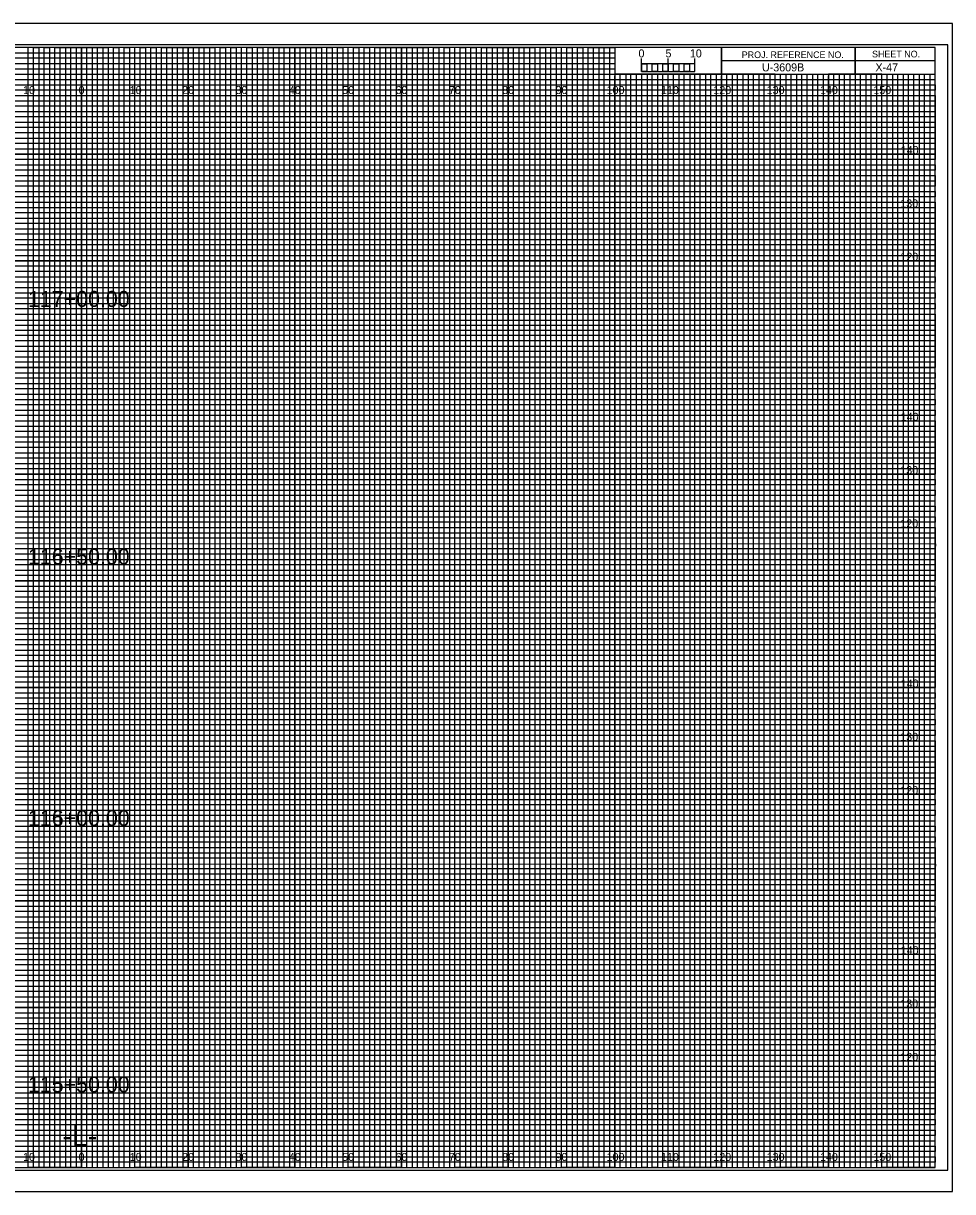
# Model space of a CAD drawing. Extents: x -13 to 329, y -17 to 10994.
# Drawn here: x 149.1 to 323.3, y 9895.5 to 10114.5 of the extents above; entities that cross this region are included whole.
import ezdxf

# ---------------------------------------------------------------- set-up
doc = ezdxf.new("R2010")
doc.units = 0
for name, color, linetype in [('Prop XS Alignment Label', 7, 'Continuous'), ('Prop XS Bar Scale Labels', 7, 'Continuous'), ('Prop XS Elevation Labels', 7, 'Continuous'), ('Prop XS Offset Labels', 7, 'Continuous'), ('Prop XS Project Number', 7, 'Continuous'), ('Prop XS Sheet Number', 7, 'Continuous'), ('Prop XS Station Labels', 7, 'Continuous'), ('Sheet Cross Section CELL', 7, 'Continuous'), ('Sheet Cross Section Grid Major CELL', 7, 'Continuous'), ('Sheet Cross Section Grid Middle CELL', 7, 'Continuous'), ('Sheet Cross Section Grid Minor 1 CELL', 7, 'Continuous'), ('Sheet Cross Section Grid Minor 2 CELL', 7, 'Continuous'), ('Sheet Cross Section Scale CELL', 7, 'Continuous'), ('Sheet Cutting Line CELL', 7, 'Continuous'), ('Sheet DOT Grid CELL', 7, 'Continuous'), ('Sheet Plot Border Inside CELL', 7, 'Continuous'), ('Sheet Plot Border Outside CELL', 7, 'Continuous')]:
    doc.layers.add(name, color=color, linetype=linetype)

msp = doc.modelspace()

# ---------------------------------------------------------------- linework, layer by layer
at = {"layer": 'Sheet Cross Section CELL'}
for p, q in [((305, 10110), (305, 10105)), ((305, 10105), (305, 10110)), ((280, 10107.5), (280, 10105)), ((320, 10107.49), (280, 10107.49)), ((280, 10105), (320, 10105))]:
    msp.add_line(p, q, dxfattribs=at)
for points in [[(320, 10110), (0, 10110), (0, 9900), (320, 9900)], [(280, 10110), (260, 10110), (260, 10105.03), (280, 10105.03)], [(320, 10110), (280, 10110), (280, 10105), (320, 10105)]]:
    msp.add_lwpolyline(points, close=True, dxfattribs=at)
at = {"layer": 'Sheet Cross Section Grid Major CELL'}
for p, q in [((150, 10110), (140, 10110)), ((150, 9900), (150, 10110)), ((170, 10110), (160, 10110)), ((160, 10110), (160, 9900)), ((170, 9900), (170, 10110)), ((190, 10110), (180, 10110)), ((180, 10110), (180, 9900)), ((190, 9900), (190, 10110)), ((210, 10110), (200, 10110)), ((200, 10110), (200, 9900)), ((210, 9900), (210, 10110)), ((230, 10110), (220, 10110)), ((220, 10110), (220, 9900)), ((230, 9900), (230, 10110)), ((250, 10110), (240, 10110)), ((240, 10110), (240, 9900)), ((250, 9900), (250, 10110)), ((260, 10110), (260, 9900)), ((270, 9900), (270, 10105)), ((290, 10105), (280, 10105)), ((280, 10105), (280, 9900)), ((290, 9900), (290, 10105)), ((310, 10105), (300, 10105)), ((300, 10105), (300, 9900)), ((310, 9900), (310, 10105)), ((160, 9900), (150, 9900)), ((180, 9900), (170, 9900)), ((200, 9900), (190, 9900)), ((220, 9900), (210, 9900)), ((240, 9900), (230, 9900)), ((260, 9900), (250, 9900)), ((280, 9900), (270, 9900)), ((300, 9900), (290, 9900)), ((320, 9900), (310, 9900)), ((320, 9900), (320, 9900))]:
    msp.add_line(p, q, dxfattribs=at)
for points in [[(0, 10100), (320, 10100), (320, 10090), (0, 10090)], [(0, 10080), (320, 10080), (320, 10070), (0, 10070)], [(0, 10060), (320, 10060), (320, 10050), (0, 10050)], [(0, 10040), (320, 10040), (320, 10030), (0, 10030)], [(0, 10020), (320, 10020), (320, 10010), (0, 10010)], [(0, 10000), (320, 10000), (320, 9990), (0, 9990)], [(0, 9980), (320, 9980), (320, 9970), (0, 9970)], [(0, 9960), (320, 9960), (320, 9950), (0, 9950)], [(0, 9940), (320, 9940), (320, 9930), (0, 9930)], [(0, 9920), (320, 9920), (320, 9910), (0, 9910)]]:
    msp.add_lwpolyline(points, dxfattribs=at)
at = {"layer": 'Sheet Cross Section Grid Middle CELL'}
for points in [[(145, 9900), (155, 9900), (155, 10110), (165, 10110), (165, 9900), (175, 9900), (175, 10110), (185, 10110), (185, 9900), (195, 9900), (195, 10110), (205, 10110), (205, 9900), (215, 9900), (215, 10110), (225, 10110), (225, 9900), (235, 9900), (235, 10110), (245, 10110), (245, 9900), (255, 9900), (255, 10110), (259.93, 10110), (260, 10110), (260, 10105), (264.99, 10105), (264.99, 9900), (275, 9900), (275, 10105), (285, 10105), (285, 9900), (295, 9900), (295, 10105), (305, 10105), (305, 9900), (315, 9900), (315, 10105)], [(0, 10105), (275, 10105)], [(0, 10085), (320, 10085), (320, 10095), (0, 10095)], [(0, 10065), (320, 10065), (320, 10075), (0, 10075)], [(0, 10045), (320, 10045), (320, 10055), (0, 10055)], [(0, 10025), (320, 10025), (320, 10035), (0, 10035)], [(0, 10005), (320, 10005), (320, 10015), (0, 10015)], [(0, 9985), (320, 9985), (320, 9995), (0, 9995)], [(0, 9965), (320, 9965), (320, 9975), (0, 9975)], [(0, 9945), (320, 9945), (320, 9955), (0, 9955)], [(0, 9925), (320, 9925), (320, 9935), (0, 9935)], [(0, 9905), (320, 9905), (320, 9915), (0, 9915)]]:
    msp.add_lwpolyline(points, dxfattribs=at)
at = {"layer": 'Sheet Cross Section Grid Minor 1 CELL'}
for p, q in [((0, 10109), (260, 10109)), ((260, 10107.98), (0, 10107.98)), ((0, 10107), (260, 10107)), ((260, 10109), (260, 10107.98)), ((260, 10107), (260, 10105.89)), ((260, 10105.89), (0, 10105.89)), ((0, 10104), (320, 10104))]:
    msp.add_line(p, q, dxfattribs=at)
for points in [[(0, 10103), (270, 10103), (320, 10103), (320, 10102), (0, 10102)], [(0, 10101), (320, 10101), (320, 10099), (0, 10099)], [(0, 10098), (320, 10098), (320, 10097), (0, 10096.98)], [(0, 10096), (320, 10096), (320, 10094), (0, 10094)], [(0, 10093), (320, 10093), (320, 10092), (0, 10092)], [(0, 10091), (320, 10091), (320, 10089), (0, 10089)], [(0, 10088), (320, 10088), (320, 10087), (0, 10087)], [(0, 10086), (320, 10086), (320, 10084), (0, 10084)], [(0, 10083), (320, 10083), (320, 10082), (0, 10082)], [(0, 10081), (320, 10081), (320, 10079), (0, 10079)], [(0, 10078), (320, 10078), (320, 10077), (0, 10077)], [(0, 10076), (320, 10076), (320, 10073.95), (320, 10073), (320, 10072), (0, 10072)], [(0, 10074), (320, 10074), (320, 10073), (0, 10073)], [(0, 10071), (320, 10071), (320, 10069), (0, 10069.03)], [(0, 10069.03), (320, 10069), (320, 10068), (0, 10068)], [(0, 10067), (320, 10067), (320, 10066), (0, 10066)], [(0, 10064), (320, 10064), (320, 10063), (0, 10063)], [(0, 10062), (320, 10062), (320, 10061), (0, 10061)], [(-0.07, 10058.89), (320, 10058.89), (320, 10057.88), (-0.07, 10057.88)], [(0, 10057), (320, 10057), (320, 10056), (0, 10056)], [(0, 10054), (320, 10054), (320, 10053), (0, 10053)], [(0, 10052), (320, 10052), (320, 10051), (0, 10051)], [(0, 10049), (320, 10049), (320, 10048), (0, 10048)], [(0, 10047), (320, 10047), (320, 10046), (0, 10046)], [(0, 10044), (320, 10044), (320, 10043), (0, 10043)], [(0, 10042), (320, 10042), (320, 10041), (0, 10041)], [(0, 10039), (320, 10039), (319.99, 10037.98), (0, 10038)], [(0, 10037), (320, 10037), (320, 10036), (0, 10036)], [(0, 10034), (320, 10034), (320, 10033), (0, 10033)], [(0, 10032), (320, 10032), (320, 10031), (0, 10031)], [(0, 10029), (320, 10029), (320, 10028), (0, 10028)], [(0, 10027), (320, 10027), (320, 10026), (0, 10026)], [(0, 10024), (320, 10024), (320, 10023), (0, 10023)], [(0, 10022), (320, 10022), (320, 10021), (0, 10021)], [(0, 10019), (320, 10019), (320, 10018), (0, 10018)], [(0, 10016.99), (320.07, 10016.91), (320, 10016), (0, 10016)], [(0, 10014), (320, 10014), (320, 10013), (0, 10013)], [(0, 10012), (320, 10012), (320, 10011), (0, 10011)], [(0, 10009), (320, 10009), (320, 10008), (0, 10008)], [(0, 10007), (320, 10007), (320, 10006), (0, 10006)], [(0, 10004), (320, 10004), (320, 10003), (0, 10003)], [(0, 10002), (320, 10002), (320, 10001), (0, 10001)], [(0, 9999), (320, 9999), (320, 9998), (0, 9998)], [(0, 9997), (320, 9997), (320, 9996), (0, 9996)], [(0, 9994), (320, 9994), (320, 9993), (0, 9993)], [(0, 9992), (320, 9992), (320, 9991), (0, 9991)], [(0, 9989), (320, 9989), (320, 9988), (0, 9988)], [(0, 9987), (320, 9987), (320, 9986), (0, 9986)], [(0, 9984), (320, 9984), (320, 9983), (0, 9983)], [(0, 9982), (320, 9982), (320, 9981), (0, 9981)], [(0, 9979), (320, 9979), (319.99, 9977.98), (0, 9978)], [(0, 9977), (320, 9977), (320, 9976), (0, 9976)], [(0, 9974), (320, 9974), (320, 9973), (0, 9973)], [(0, 9972), (320, 9972), (320, 9971), (0, 9971)], [(0, 9969), (320, 9969), (320, 9968), (0, 9968)], [(0, 9967), (320, 9967), (320, 9966), (0, 9966)], [(0, 9964), (320, 9964), (320, 9963), (0, 9963)], [(0, 9962), (320, 9962), (320, 9961), (0, 9961)], [(0, 9959), (320, 9959), (320, 9958), (0, 9958)], [(0, 9956.99), (320.07, 9956.91), (320, 9956), (0, 9956)], [(0, 9954), (320, 9954), (320, 9953), (0, 9953)], [(0, 9952), (320, 9952), (320, 9951), (0, 9951)], [(0, 9949), (320, 9949), (320, 9948), (0, 9948)], [(0, 9947), (320, 9947), (320, 9946), (0, 9946)], [(0, 9944), (320, 9944), (320, 9943), (0, 9943)], [(0, 9942), (320, 9942), (320, 9941), (0, 9941)], [(0, 9939), (320, 9939), (320, 9938), (0, 9938)], [(0, 9937), (320, 9937), (320, 9936), (0, 9936)], [(0, 9934), (320, 9934), (320, 9933), (0, 9933)], [(0, 9932), (320, 9932), (320, 9931), (0, 9931)], [(0, 9929), (320, 9929), (320, 9928), (0, 9928)], [(0, 9927), (320, 9927), (320, 9926), (0, 9926)], [(0, 9924), (320, 9924), (320, 9923), (0, 9923)], [(0, 9922), (320, 9922), (320, 9921), (0, 9921)], [(0, 9919), (320, 9919), (320, 9918), (0, 9918)], [(0, 9917), (320, 9917), (320, 9916), (0, 9916)], [(0, 9914), (320, 9914), (320, 9913), (0, 9913)], [(0, 9912), (320, 9912), (320, 9911), (0, 9911)], [(0, 9909), (320, 9909), (320, 9908), (0, 9908)], [(0, 9907), (320, 9907), (320, 9906), (0, 9906)], [(0, 9904), (320, 9904), (320, 9903), (0, 9903)], [(0, 9902), (320, 9902), (320, 9901), (0, 9901)]]:
    msp.add_lwpolyline(points, dxfattribs=at)
at = {"layer": 'Sheet Cross Section Grid Minor 2 CELL'}
for p, q in [((267, 10105), (266.01, 10105)), ((266.01, 10105), (266.01, 9900)), ((267, 9900), (267, 10105)), ((269, 10105), (268, 10105)), ((268, 10105), (268, 9900)), ((269, 9900), (269, 10105)), ((266.01, 9900), (265, 9900)), ((268, 9900), (267, 9900))]:
    msp.add_line(p, q, dxfattribs=at)
for points in [[(150, 9900), (151, 9900), (151, 10110), (152, 10110), (152, 9900)], [(152, 9900), (153, 9900), (153, 10110), (154, 10110), (154, 9900)], [(155, 9900), (156, 9900), (156, 10110), (157, 10110), (157, 9900)], [(157, 9900), (158, 9900), (158, 10110), (159, 10110), (159, 9900)], [(160, 9900), (161, 9900), (161, 10110), (162, 10110), (162, 9900)], [(162, 9900), (163, 9900), (163, 10110), (164, 10110), (164, 9900)], [(165, 9900), (166, 9900), (166, 10110), (167, 10110), (167, 9900)], [(167, 9900), (168, 9900), (168, 10110), (169, 10110), (169, 9900)], [(170, 9900), (171, 9900), (171, 10110), (172, 10110), (172, 9900)], [(172, 9900), (173, 9900), (173, 10110), (174, 10110), (174, 9900)], [(175, 9900), (176, 9900), (176, 10110), (177, 10110), (177, 9900)], [(177, 9900), (178, 9900), (178, 10110), (179, 10110), (179, 9900)], [(180, 9900), (181, 9900), (181, 10110), (182, 10110), (182, 9900)], [(182, 9900), (183, 9900), (183, 10110), (184, 10110), (184, 9900)], [(185, 9900), (186, 9900), (186, 10110), (187, 10110), (187, 9900)], [(187, 9900), (188, 9900), (188, 10110), (189, 10110), (189, 9900)], [(190, 9900), (191, 9900), (191, 10110), (192, 10110), (192, 9900)], [(192, 9900), (193, 9900), (193, 10110), (194, 10110), (194, 9900)], [(195, 9900), (196, 9900), (196, 10110), (197, 10110), (197, 9900)], [(197, 9900), (198, 9900), (198, 10110), (199, 10110), (199, 9900)], [(200, 9900), (201, 9900), (201, 10110), (202, 10110), (202, 9900)], [(202, 9900), (203, 9900), (203, 10110), (204, 10110), (204, 9900)], [(205, 9900), (206, 9900), (206, 10110), (207, 10110), (207, 9900)], [(207, 9900), (208, 9900), (208, 10110), (209, 10110), (209, 9900)], [(210, 9900), (211, 9900), (211, 10110), (212, 10110), (212, 9900)], [(212, 9900), (213, 9900), (213, 10110), (214, 10110), (214, 9900)], [(215, 9900), (216, 9900), (216, 10110), (217, 10110), (217, 9900)], [(217, 9900), (218, 9900), (218, 10110), (219, 10110), (219, 9900)], [(220, 9900), (221, 9900), (221, 10110), (222, 10110), (222, 9900)], [(222, 9900), (223, 9900), (223, 10110), (224, 10110), (224, 9900)], [(225, 9900), (226, 9900), (226, 10110), (227, 10110), (227, 9900)], [(227, 9900), (228, 9900), (228, 10110), (229, 10110), (229, 9900)], [(230, 9900), (231, 9900), (231, 10110), (232, 10110), (232, 9900)], [(232, 9900), (233, 9900), (233, 10110), (234, 10110), (234, 9900)], [(235, 9900), (236, 9900), (236, 10110), (237, 10110), (237, 9900)], [(237, 9900), (238, 9900), (238, 10110), (239, 10110), (239, 9900)], [(240, 9900), (241, 9900), (241, 10110), (242, 10110), (242, 9900)], [(242, 9900), (243, 9900), (243, 10110), (244, 10110), (244, 9900)], [(245, 9900), (246, 9900), (246, 10110), (247, 10110), (247, 9900)], [(247, 9900), (248, 9900), (248, 10110), (249, 10110), (249, 9900)], [(250, 9900), (251, 9900), (251, 10110), (252, 10110), (252, 9900)], [(252, 9900), (253, 9900), (253, 10110), (254, 10110), (254, 9900)], [(255, 9900), (256, 9900), (256, 10110), (257, 10110), (257, 9900)], [(257, 9900), (258, 9900), (258, 10110), (259, 10110), (259, 9900)], [(260, 9900), (261, 9900), (261, 10105), (262.02, 10105), (262.02, 9900)], [(262, 9900), (263, 9900), (263, 10105), (263.99, 10105), (263.99, 9900)], [(270, 9900), (270.98, 9900), (270.98, 10105), (272, 10105), (272, 9900)], [(272, 9900), (273, 9900), (273, 10105), (274.05, 10105), (274.05, 9900)], [(275, 9900), (276, 9900), (276, 10105), (277, 10105), (277, 9900)], [(277, 9900), (278, 9900), (278, 10105), (279, 10105), (279, 9900)], [(280, 9900), (281, 9900), (281, 10105), (282, 10105), (282, 9900)], [(282, 9900), (283, 9900), (283, 10105), (284, 10105), (284, 9900)], [(285, 9900), (286, 9900), (286, 10105), (287, 10105), (287, 9900)], [(287, 9900), (288, 9900), (288, 10105), (289, 10105), (289, 9900)], [(290, 9900), (291, 9900), (291, 10105), (292, 10105), (292, 9900)], [(292, 9900), (293, 9900), (293, 10105), (294, 10105), (294, 9900)], [(295, 9900), (296, 9900), (296, 10105), (297, 10105), (297, 9900)], [(297, 9900), (298, 9900), (298, 10105), (299, 10105), (299, 9900)], [(300, 9900), (301, 9900), (301, 10105), (302, 10105), (302, 9900)], [(302, 9900), (303, 9900), (303, 10105), (304, 10105), (304, 9900)], [(305, 9900), (306, 9900), (306, 10105), (307, 10105), (307, 9900)], [(307, 9900), (308, 9900), (308, 10105), (309, 10105), (309, 9900)], [(310, 9900), (311, 9900), (311, 10105), (312, 10105), (312, 9900)], [(312, 9900), (313, 9900), (313, 10105), (314, 10105), (314, 9900)], [(315, 9900), (316, 9900), (316, 10105), (317, 10105), (317, 9900)], [(317, 9900), (318, 9900), (318, 10105), (319, 10105), (319, 9900)]]:
    msp.add_lwpolyline(points, dxfattribs=at)
at = {"layer": 'Sheet Cross Section Scale CELL'}
for p, q in [((265, 10105.49), (265, 10107.9)), ((265, 10106.9), (265, 10107.9)), ((270, 10105.49), (270, 10107.9)), ((275, 10105.49), (275, 10107.9)), ((275, 10106.9), (275, 10107.9))]:
    msp.add_line(p, q, dxfattribs=at)
for points in [[(275, 10106.9), (265, 10106.9), (265, 10105.49), (275, 10105.49)], [(265, 10106.9), (266, 10106.9), (266, 10105.49), (265, 10105.49)], [(267, 10106.9), (268, 10106.9), (268, 10105.49), (267, 10105.49)], [(269, 10106.9), (270, 10106.9), (270, 10105.49), (269, 10105.49)], [(271, 10106.9), (272, 10106.9), (272, 10105.49), (271, 10105.49)], [(273, 10106.9), (274, 10106.9), (274, 10105.49), (273, 10105.49)]]:
    msp.add_lwpolyline(points, close=True, dxfattribs=at)
at = {"layer": 'Sheet Cutting Line CELL'}
for p, q in [((323.3, 10114.5), (-13.4, 10114.5)), ((-13.4, 9895.5), (323.3, 9895.5))]:
    msp.add_line(p, q, dxfattribs=at)
at = {"layer": 'Sheet DOT Grid CELL'}
for p, q in [((150, 9900), (150, 10110)), ((160, 9900), (160, 10110)), ((170, 9900), (170, 10110)), ((180, 9900), (180, 10110)), ((190, 9900), (190, 10110)), ((200, 9900), (200, 10110)), ((210, 9900), (210, 10110)), ((220, 9900), (220, 10110)), ((230, 9900), (230, 10110)), ((240, 9900), (240, 10110)), ((250, 9900), (250, 10110)), ((260, 9900), (260, 10104.69)), ((270, 9900), (270, 10104.69)), ((280, 9900), (280, 10104.69)), ((290, 9900), (290, 10104.69)), ((300, 9900), (300, 10104.69)), ((310, 9900), (310, 10104.69)), ((0, 10100), (320, 10100)), ((0, 10090), (320, 10090)), ((0, 10080), (320, 10080)), ((0, 10070), (320, 10070)), ((0, 10060), (320, 10060)), ((0, 10050), (320, 10050)), ((0, 10040), (320, 10040)), ((0, 10030), (320, 10030)), ((0, 10020), (320, 10020)), ((0, 10010), (320, 10010)), ((0, 10000), (320, 10000)), ((0, 9990), (320, 9990)), ((0, 9980), (320, 9980)), ((0, 9970), (320, 9970)), ((0, 9960), (320, 9960)), ((0, 9950), (320, 9950)), ((0, 9940), (320, 9940)), ((0, 9930), (320, 9930)), ((0, 9920), (320, 9920)), ((0, 9910), (320, 9910))]:
    msp.add_line(p, q, dxfattribs=at)
at = {"layer": 'Sheet Plot Border Inside CELL'}
msp.add_lwpolyline([(-10.8, 9899.5), (322.4, 9899.5), (322.4, 10110.5), (-10.8, 10110.5)], close=True, dxfattribs=at)
at = {"layer": 'Sheet Plot Border Outside CELL'}
msp.add_lwpolyline([(-13.4, 9895.5), (323.3, 9895.5), (323.3, 10114.5), (-13.4, 10114.5)], close=True, dxfattribs=at)

# ---------------------------------------------------------------- texts
at = {"layer": 'Prop XS Alignment Label'}
msp.add_text('-L-', height=4, dxfattribs=at).set_placement((156.42, 9904))
at = {"layer": 'Prop XS Bar Scale Labels'}
for s, p in [('5', (269.47, 10108.12)), ('10', (274.04, 10108.12))]:
    msp.add_text(s, height=1.5, dxfattribs=at).set_placement(p)
at = {"layer": 'Prop XS Elevation Labels'}
for s, p in [('140', (313.57, 10090)), ('130', (313.49, 10080)), ('120', (313.5, 10070)), ('140', (313.57, 10040)), ('130', (313.49, 10030)), ('120', (313.5, 10020)), ('140', (313.57, 9990)), ('130', (313.49, 9980)), ('120', (313.5, 9970)), ('140', (313.57, 9940)), ('130', (313.49, 9930)), ('120', (313.5, 9920))]:
    msp.add_text(s, height=1.5, dxfattribs=at).set_placement(p)
at = {"layer": 'Prop XS Offset Labels'}
for s, p in [('10', (149.04, 10101.25)), ('0', (159.45, 10101.25)), ('0', (159.45, 10101.25)), ('10', (169.04, 10101.25)), ('20', (178.86, 10101.25)), ('30', (188.86, 10101.25)), ('40', (198.86, 10101.25)), ('50', (208.86, 10101.25)), ('60', (218.86, 10101.25)), ('70', (228.86, 10101.25)), ('80', (238.86, 10101.25)), ('90', (248.86, 10101.25)), ('100', (258.44, 10101.25)), ('110', (268.62, 10101.25)), ('120', (278.44, 10101.25)), ('130', (288.44, 10101.25)), ('140', (298.44, 10101.25)), ('150', (308.44, 10101.25)), ('10', (149.04, 9901.25)), ('0', (159.45, 9901.25)), ('0', (159.45, 9901.25)), ('10', (169.04, 9901.25)), ('20', (178.86, 9901.25)), ('30', (188.86, 9901.25)), ('40', (198.86, 9901.25)), ('50', (208.86, 9901.25)), ('60', (218.86, 9901.25)), ('70', (228.86, 9901.25)), ('80', (238.86, 9901.25)), ('90', (248.86, 9901.25)), ('100', (258.44, 9901.25)), ('110', (268.62, 9901.25)), ('120', (278.44, 9901.25)), ('130', (288.44, 9901.25)), ('140', (298.44, 9901.25)), ('150', (308.44, 9901.25))]:
    msp.add_text(s, height=1.5, dxfattribs=at).set_placement(p)
at = {"layer": 'Prop XS Project Number'}
msp.add_text('U-3609B', height=1.5, dxfattribs=at).set_placement((287.56, 10105.5))
at = {"layer": 'Prop XS Sheet Number'}
msp.add_text('X-47', height=1.5, dxfattribs=at).set_placement((308.83, 10105.5))
at = {"layer": 'Prop XS Station Labels'}
for s, p in [('117+00.00', (149.95, 10061.34)), ('116+50.00', (149.95, 10013.05)), ('116+00.00', (149.95, 9964.04)), ('115+50.00', (149.95, 9914.1))]:
    msp.add_text(s, height=3, dxfattribs=at).set_placement(p)
at = {"layer": 'Sheet Cross Section CELL'}
for s, p in [('PROJ. REFERENCE NO.', (283.77, 10107.99)), ('SHEET NO.', (308.19, 10108.12))]:
    msp.add_text(s, height=1.25, dxfattribs=at).set_placement(p)
at = {"layer": 'Sheet Cross Section Scale CELL'}
msp.add_text('0', height=1.5, dxfattribs=at).set_placement((264.41, 10108.12))

doc.saveas('drawing.dxf')
